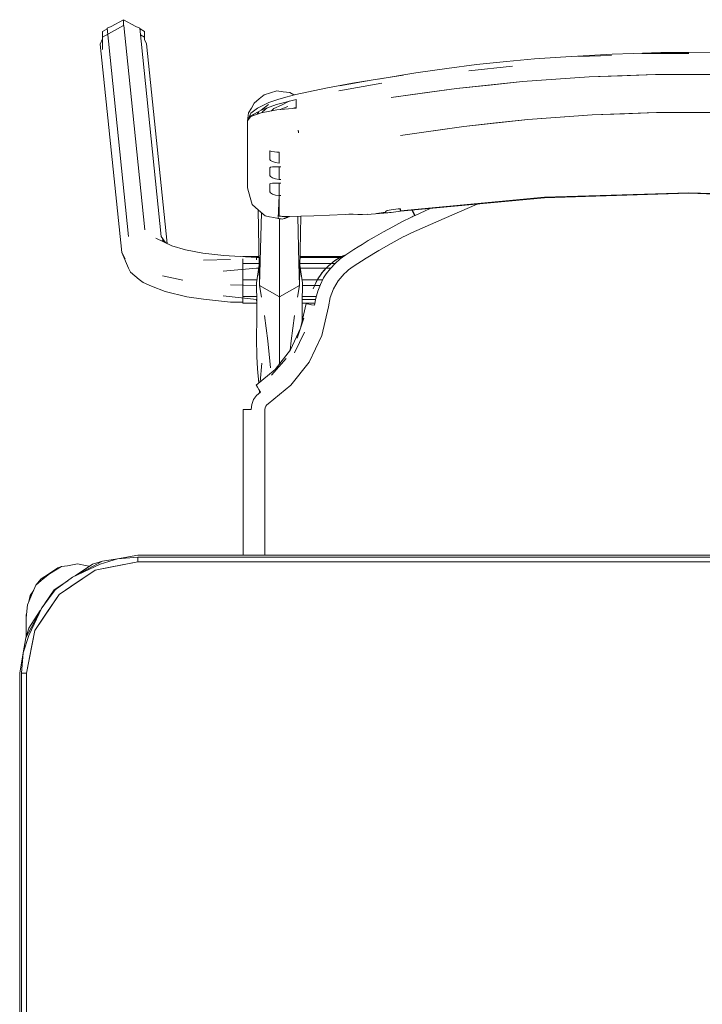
# Model space of a CAD drawing. Header units: millimetres. Extents: x -261 to 187, y -214 to 106.
# Tile 437 of 656: x -190.611 to -190.305, y -71.486 to -71.044. Entities that reach past the tile are written whole.
import ezdxf

# ---------------------------------------------------------------- set-up
doc = ezdxf.new("R2010")
doc.units = ezdxf.units.MM
doc.header["$LTSCALE"] = 0.005
doc.header["$MEASUREMENT"] = 0
doc.layers.add('IFC-Elemento de mobília-Contorno', color=9, linetype='Continuous', lineweight=5)

msp = doc.modelspace()

# ---------------------------------------------------------------- linework, layer by layer
at = {"layer": 'IFC-Elemento de mobília-Contorno', "lineweight": 5}
for p, q in [((-190.57006, -71.04707), (-190.56454, -71.044)), ((-190.56454, -71.04659), (-190.56454, -71.044)), ((-190.56454, -71.044), (-190.55904, -71.04707)), ((-190.57397, -71.05185), (-190.56454, -71.04659)), ((-190.57397, -71.04926), (-190.57211, -71.04822)), ((-190.57211, -71.04822), (-190.57195, -71.04785)), ((-190.57195, -71.04785), (-190.57006, -71.04707)), ((-190.57195, -71.04785), (-190.56227, -71.14129)), ((-190.56454, -71.04659), (-190.56445, -71.04664)), ((-190.56445, -71.04664), (-190.56221, -71.06823)), ((-190.55904, -71.04707), (-190.55732, -71.04775)), ((-190.55732, -71.04775), (-190.54764, -71.14119)), ((-190.55732, -71.04775), (-190.55716, -71.04812)), ((-190.55716, -71.04812), (-190.55512, -71.04926)), ((-190.57498, -71.05495), (-190.57397, -71.05259)), ((-190.57397, -71.05185), (-190.57397, -71.04926)), ((-190.57397, -71.0573), (-190.57397, -71.05185)), ((-190.557, -71.0508), (-190.55512, -71.05185)), ((-190.55512, -71.05286), (-190.55512, -71.04926)), ((-190.55512, -71.05185), (-190.55512, -71.04926)), ((-190.55512, -71.05286), (-190.55512, -71.05185)), ((-190.55512, -71.05286), (-190.55429, -71.05481)), ((-190.57498, -71.05495), (-190.5653, -71.14839)), ((-190.55429, -71.05481), (-190.54502, -71.14434)), ((-190.39288, -71.06271), (-190.38032, -71.06163)), ((-190.38032, -71.06163), (-190.36618, -71.0606)), ((-190.36618, -71.0606), (-190.34548, -71.0594)), ((-190.36059, -71.06052), (-190.34577, -71.06007)), ((-190.34548, -71.0594), (-190.33597, -71.05914)), ((-190.33597, -71.05914), (-190.32358, -71.05877)), ((-190.33208, -71.05914), (-190.31102, -71.05914)), ((-190.32358, -71.05877), (-190.31102, -71.05872)), ((-190.31102, -71.05872), (-190.29692, -71.05885)), ((-190.4335, -71.06788), (-190.4196, -71.06584)), ((-190.4196, -71.06584), (-190.40627, -71.06414)), ((-190.40977, -71.0669), (-190.39013, -71.0648)), ((-190.40627, -71.06414), (-190.39288, -71.06271)), ((-190.56221, -71.06823), (-190.55979, -71.09159)), ((-190.46775, -71.07371), (-190.45347, -71.07116)), ((-190.46189, -71.07247), (-190.45347, -71.07116)), ((-190.45347, -71.07116), (-190.43915, -71.06893)), ((-190.4504, -71.07068), (-190.4335, -71.06788)), ((-190.38559, -71.07174), (-190.35583, -71.06966)), ((-190.38559, -71.07174), (-190.37071, -71.0707)), ((-190.37071, -71.0707), (-190.35583, -71.06966)), ((-190.35583, -71.06966), (-190.32597, -71.06862)), ((-190.35583, -71.06966), (-190.3409, -71.06914)), ((-190.3409, -71.06914), (-190.32597, -71.06862)), ((-190.32597, -71.06862), (-190.29608, -71.06862)), ((-190.48723, -71.07751), (-190.47378, -71.07478)), ((-190.47378, -71.07478), (-190.46189, -71.07247)), ((-190.46804, -71.07591), (-190.44873, -71.07247)), ((-190.44458, -71.07897), (-190.4152, -71.07485)), ((-190.42962, -71.07687), (-190.4152, -71.07485)), ((-190.4152, -71.07485), (-190.38559, -71.07174)), ((-190.4152, -71.07485), (-190.4004, -71.0733)), ((-190.4004, -71.0733), (-190.38559, -71.07174)), ((-190.50604, -71.08142), (-190.50378, -71.07953)), ((-190.50378, -71.07953), (-190.50152, -71.07764)), ((-190.50152, -71.07764), (-190.49869, -71.0768)), ((-190.49936, -71.0812), (-190.49531, -71.07983)), ((-190.49869, -71.0768), (-190.49585, -71.07597)), ((-190.49595, -71.08205), (-190.48719, -71.07979)), ((-190.49585, -71.07597), (-190.49291, -71.07632)), ((-190.49531, -71.07983), (-190.49176, -71.07869)), ((-190.49291, -71.07632), (-190.48997, -71.07667)), ((-190.49176, -71.07869), (-190.48723, -71.07751)), ((-190.48997, -71.07667), (-190.48812, -71.07774)), ((-190.48719, -71.08076), (-190.48719, -71.07979)), ((-190.44458, -71.07897), (-190.42962, -71.07687)), ((-190.50845, -71.08583), (-190.50724, -71.08362)), ((-190.50752, -71.08595), (-190.50446, -71.08364)), ((-190.50724, -71.08362), (-190.50604, -71.08142)), ((-190.50446, -71.08364), (-190.49936, -71.0812)), ((-190.50283, -71.08456), (-190.49957, -71.08197)), ((-190.50283, -71.08456), (-190.49595, -71.08205)), ((-190.50207, -71.08518), (-190.50013, -71.08357)), ((-190.49825, -71.0849), (-190.49715, -71.08388)), ((-190.49715, -71.08388), (-190.49368, -71.0823)), ((-190.49588, -71.08446), (-190.48719, -71.08367)), ((-190.49439, -71.08432), (-190.49085, -71.08286)), ((-190.49368, -71.0823), (-190.49023, -71.0806)), ((-190.48895, -71.08383), (-190.48719, -71.08332)), ((-190.48793, -71.08353), (-190.48753, -71.0837)), ((-190.48719, -71.08173), (-190.48719, -71.08076)), ((-190.48719, -71.0827), (-190.48719, -71.08173)), ((-190.48719, -71.08367), (-190.48719, -71.0827)), ((-190.50902, -71.08937), (-190.50845, -71.08583)), ((-190.50902, -71.08937), (-190.50752, -71.08595)), ((-190.50902, -71.08937), (-190.50744, -71.08713)), ((-190.50902, -71.08937), (-190.50816, -71.08833)), ((-190.50816, -71.08833), (-190.50744, -71.08746)), ((-190.50744, -71.08713), (-190.50283, -71.08456)), ((-190.50744, -71.08746), (-190.50289, -71.08576)), ((-190.50686, -71.08681), (-190.50535, -71.08668)), ((-190.50468, -71.08643), (-190.50391, -71.08526)), ((-190.50289, -71.08576), (-190.49588, -71.08446)), ((-190.50246, -71.08568), (-190.50207, -71.08518)), ((-190.41191, -71.09184), (-190.38325, -71.08877)), ((-190.39758, -71.09031), (-190.38325, -71.08877)), ((-190.38325, -71.08877), (-190.35442, -71.08672)), ((-190.38325, -71.08877), (-190.36883, -71.08774)), ((-190.36883, -71.08774), (-190.35442, -71.08672)), ((-190.35442, -71.08672), (-190.3255, -71.08569)), ((-190.35442, -71.08672), (-190.33996, -71.08621)), ((-190.33996, -71.08621), (-190.3255, -71.08569)), ((-190.3255, -71.08569), (-190.29655, -71.08569)), ((-190.55979, -71.09159), (-190.55738, -71.11495)), ((-190.50902, -71.09689), (-190.50902, -71.08937)), ((-190.44035, -71.0959), (-190.41191, -71.09184)), ((-190.42574, -71.09381), (-190.41191, -71.09184)), ((-190.41191, -71.09184), (-190.39758, -71.09031)), ((-190.50902, -71.1044), (-190.50902, -71.09689)), ((-190.48626, -71.09362), (-190.48616, -71.09414)), ((-190.48626, -71.09362), (-190.48605, -71.09472)), ((-190.48616, -71.09414), (-190.48605, -71.09472)), ((-190.44035, -71.0959), (-190.42574, -71.09381)), ((-190.50902, -71.11192), (-190.50902, -71.1044)), ((-190.49902, -71.10279), (-190.49799, -71.10307)), ((-190.49902, -71.10375), (-190.49902, -71.10279)), ((-190.49902, -71.10472), (-190.49902, -71.10375)), ((-190.49902, -71.10568), (-190.49902, -71.10472)), ((-190.49902, -71.10664), (-190.49902, -71.10568)), ((-190.49799, -71.10307), (-190.49693, -71.10328)), ((-190.49693, -71.10328), (-190.49586, -71.10341)), ((-190.49586, -71.10341), (-190.49478, -71.10346)), ((-190.49478, -71.10468), (-190.49478, -71.10346)), ((-190.49478, -71.1059), (-190.49478, -71.10468)), ((-190.49478, -71.10712), (-190.49478, -71.10589)), ((-190.49902, -71.10664), (-190.49871, -71.1071)), ((-190.49902, -71.11039), (-190.49871, -71.11012)), ((-190.49902, -71.11127), (-190.49902, -71.11039)), ((-190.49871, -71.1071), (-190.49782, -71.10765)), ((-190.49871, -71.11012), (-190.49782, -71.11003)), ((-190.49782, -71.10765), (-190.49647, -71.10811)), ((-190.49782, -71.11003), (-190.49647, -71.11004)), ((-190.49647, -71.10811), (-190.49478, -71.10834)), ((-190.49647, -71.11004), (-190.49478, -71.11003)), ((-190.49478, -71.10834), (-190.49478, -71.10712)), ((-190.49478, -71.11143), (-190.49478, -71.11003)), ((-190.49462, -71.11003), (-190.49402, -71.11003)), ((-190.4944, -71.11003), (-190.49421, -71.11003)), ((-190.49421, -71.11003), (-190.49402, -71.11003)), ((-190.55738, -71.11495), (-190.55496, -71.13831)), ((-190.50902, -71.11943), (-190.50902, -71.11192)), ((-190.49902, -71.11215), (-190.49902, -71.11127)), ((-190.49902, -71.11304), (-190.49902, -71.11215)), ((-190.49902, -71.11392), (-190.49902, -71.11304)), ((-190.49902, -71.11392), (-190.49871, -71.11437)), ((-190.49871, -71.11437), (-190.49782, -71.11492)), ((-190.49782, -71.11492), (-190.49647, -71.11539)), ((-190.49478, -71.11283), (-190.49478, -71.11143)), ((-190.49478, -71.11422), (-190.49478, -71.11283)), ((-190.49478, -71.11562), (-190.49478, -71.11422)), ((-190.50902, -71.11943), (-190.50778, -71.12371)), ((-190.49902, -71.11767), (-190.49871, -71.1174)), ((-190.49902, -71.11855), (-190.49902, -71.11767)), ((-190.49902, -71.11943), (-190.49902, -71.11855)), ((-190.49902, -71.12032), (-190.49902, -71.11943)), ((-190.49871, -71.1174), (-190.49782, -71.11731)), ((-190.49782, -71.11731), (-190.49647, -71.11731)), ((-190.49647, -71.11539), (-190.49478, -71.11562)), ((-190.49647, -71.11731), (-190.49478, -71.11731)), ((-190.49478, -71.11871), (-190.49478, -71.11731)), ((-190.49478, -71.1201), (-190.49478, -71.11871)), ((-190.49462, -71.11563), (-190.49402, -71.11564)), ((-190.49459, -71.11563), (-190.4944, -71.11563)), ((-190.49459, -71.1173), (-190.49402, -71.1173)), ((-190.4944, -71.11563), (-190.49421, -71.11564)), ((-190.4944, -71.1173), (-190.49421, -71.1173)), ((-190.49421, -71.1173), (-190.49402, -71.1173)), ((-190.50778, -71.12371), (-190.50688, -71.12683)), ((-190.49902, -71.1212), (-190.49902, -71.12032)), ((-190.49902, -71.1212), (-190.49871, -71.12165)), ((-190.49871, -71.12165), (-190.49782, -71.1222)), ((-190.49782, -71.1222), (-190.49647, -71.12266)), ((-190.49647, -71.12266), (-190.49478, -71.1229)), ((-190.49529, -71.1331), (-190.49478, -71.1229)), ((-190.49478, -71.1215), (-190.49478, -71.1201)), ((-190.49478, -71.1229), (-190.49478, -71.1215)), ((-190.49478, -71.13206), (-190.49478, -71.1229)), ((-190.49478, -71.1229), (-190.49402, -71.12292)), ((-190.49478, -71.1229), (-190.49459, -71.1229)), ((-190.49459, -71.1229), (-190.4944, -71.12291)), ((-190.4944, -71.12291), (-190.49421, -71.12291)), ((-190.49421, -71.12291), (-190.49402, -71.12292)), ((-190.44035, -71.1297), (-190.37582, -71.12367)), ((-190.40811, -71.1269), (-190.37583, -71.12389)), ((-190.37583, -71.12389), (-190.34343, -71.12288)), ((-190.37582, -71.12367), (-190.31102, -71.12165)), ((-190.34343, -71.12288), (-190.31102, -71.12187)), ((-190.31102, -71.12165), (-190.24623, -71.12367)), ((-190.31102, -71.12187), (-190.27862, -71.12288)), ((-190.50688, -71.12683), (-190.50398, -71.12942)), ((-190.44038, -71.12992), (-190.40811, -71.1269)), ((-190.42075, -71.13315), (-190.40603, -71.12674)), ((-190.40603, -71.12674), (-190.40587, -71.12669)), ((-190.50424, -71.12919), (-190.50359, -71.16316)), ((-190.50398, -71.12942), (-190.50108, -71.13202)), ((-190.50359, -71.16316), (-190.50276, -71.13051)), ((-190.50108, -71.13202), (-190.49915, -71.13238)), ((-190.49915, -71.13238), (-190.49722, -71.13274)), ((-190.49722, -71.13274), (-190.49529, -71.1331)), ((-190.49478, -71.13206), (-190.49293, -71.13227)), ((-190.49478, -71.13206), (-190.49432, -71.13211)), ((-190.49432, -71.13211), (-190.49386, -71.13217)), ((-190.49386, -71.13217), (-190.49339, -71.13222)), ((-190.49339, -71.13222), (-190.49293, -71.13227)), ((-190.49293, -71.13227), (-190.49108, -71.13226)), ((-190.49293, -71.13227), (-190.49246, -71.13227)), ((-190.49246, -71.13227), (-190.49223, -71.13227)), ((-190.49223, -71.13227), (-190.492, -71.13226)), ((-190.4922, -71.13303), (-190.492, -71.13295)), ((-190.492, -71.13226), (-190.49177, -71.13226)), ((-190.492, -71.13295), (-190.49181, -71.13289)), ((-190.49181, -71.13289), (-190.49161, -71.13281)), ((-190.49177, -71.13226), (-190.49154, -71.13226)), ((-190.49161, -71.13281), (-190.49142, -71.13274)), ((-190.49154, -71.13226), (-190.49131, -71.13226)), ((-190.49142, -71.13274), (-190.49123, -71.13267)), ((-190.49123, -71.13267), (-190.49103, -71.13259)), ((-190.49108, -71.13226), (-190.47918, -71.13193)), ((-190.49103, -71.13259), (-190.49084, -71.13252)), ((-190.49084, -71.13252), (-190.49065, -71.13245)), ((-190.49065, -71.13245), (-190.49045, -71.13238)), ((-190.49045, -71.13238), (-190.49026, -71.1323)), ((-190.49026, -71.1323), (-190.49017, -71.13223)), ((-190.48644, -71.13213), (-190.48591, -71.15315)), ((-190.48566, -71.16316), (-190.48506, -71.13209)), ((-190.47918, -71.13193), (-190.4651, -71.13135)), ((-190.4651, -71.13135), (-190.46359, -71.13119)), ((-190.46359, -71.13119), (-190.46157, -71.13126)), ((-190.46157, -71.13126), (-190.4595, -71.1313)), ((-190.4595, -71.1313), (-190.45739, -71.13131)), ((-190.45739, -71.13131), (-190.45525, -71.13128)), ((-190.45532, -71.13128), (-190.45531, -71.13133)), ((-190.45531, -71.13133), (-190.4461, -71.13057)), ((-190.45531, -71.13133), (-190.45525, -71.13128)), ((-190.45111, -71.13089), (-190.44702, -71.13037)), ((-190.45111, -71.13089), (-190.44697, -71.13047)), ((-190.44702, -71.13006), (-190.44683, -71.12984)), ((-190.44702, -71.13014), (-190.44702, -71.13006)), ((-190.44702, -71.13021), (-190.44702, -71.13014)), ((-190.44702, -71.13029), (-190.44702, -71.13021)), ((-190.44702, -71.13037), (-190.44702, -71.13029)), ((-190.44697, -71.13047), (-190.44666, -71.13057)), ((-190.44683, -71.12984), (-190.44629, -71.12961)), ((-190.44666, -71.13057), (-190.4461, -71.13057)), ((-190.44629, -71.12961), (-190.44548, -71.12941)), ((-190.4461, -71.13057), (-190.44536, -71.13051)), ((-190.44548, -71.12941), (-190.44452, -71.12926)), ((-190.44536, -71.13051), (-190.44452, -71.13041)), ((-190.44452, -71.12926), (-190.44348, -71.12914)), ((-190.44452, -71.13041), (-190.44349, -71.13029)), ((-190.44349, -71.13029), (-190.44245, -71.13017)), ((-190.44348, -71.12914), (-190.44244, -71.12902)), ((-190.44245, -71.13017), (-190.44142, -71.13004)), ((-190.44244, -71.12902), (-190.4414, -71.12889)), ((-190.44142, -71.13004), (-190.44038, -71.12992)), ((-190.4414, -71.12889), (-190.44035, -71.12876)), ((-190.44061, -71.12879), (-190.44038, -71.12992)), ((-190.44061, -71.12879), (-190.44038, -71.12992)), ((-190.44035, -71.12899), (-190.44035, -71.12876)), ((-190.44035, -71.12923), (-190.44035, -71.12899)), ((-190.44035, -71.12946), (-190.44035, -71.12923)), ((-190.44035, -71.1297), (-190.44035, -71.12946)), ((-190.43969, -71.13469), (-190.43548, -71.13256)), ((-190.43548, -71.13256), (-190.43507, -71.13236)), ((-190.4352, -71.12943), (-190.43507, -71.12971)), ((-190.43507, -71.12971), (-190.43446, -71.13094)), ((-190.43507, -71.13236), (-190.43465, -71.13215)), ((-190.435, -71.12941), (-190.43447, -71.13044)), ((-190.43465, -71.13215), (-190.43424, -71.13195)), ((-190.43447, -71.13044), (-190.43382, -71.13175)), ((-190.43446, -71.13094), (-190.43427, -71.13084)), ((-190.43446, -71.13094), (-190.43427, -71.13084)), ((-190.43446, -71.13094), (-190.43401, -71.13184)), ((-190.43424, -71.13195), (-190.43382, -71.13175)), ((-190.43382, -71.13175), (-190.42706, -71.12867)), ((-190.43382, -71.13175), (-190.42709, -71.12867)), ((-190.49529, -71.1331), (-190.4948, -71.13319)), ((-190.4948, -71.13319), (-190.49432, -71.13328)), ((-190.49462, -71.13465), (-190.49462, -71.13323)), ((-190.49462, -71.15143), (-190.49462, -71.13465)), ((-190.49432, -71.13328), (-190.49384, -71.13337)), ((-190.49384, -71.13337), (-190.49336, -71.13346)), ((-190.49336, -71.13346), (-190.49297, -71.13331)), ((-190.49297, -71.13331), (-190.49258, -71.13317)), ((-190.49258, -71.13317), (-190.49239, -71.1331)), ((-190.49239, -71.1331), (-190.4922, -71.13303)), ((-190.448, -71.13915), (-190.44386, -71.13688)), ((-190.44386, -71.13688), (-190.43969, -71.13469)), ((-190.43546, -71.13956), (-190.42075, -71.13315)), ((-190.54764, -71.14119), (-190.54588, -71.14381)), ((-190.45346, -71.14229), (-190.45211, -71.14149)), ((-190.45211, -71.14149), (-190.448, -71.13915)), ((-190.44454, -71.14438), (-190.43911, -71.14145)), ((-190.43911, -71.14145), (-190.43819, -71.14097)), ((-190.43819, -71.14097), (-190.43728, -71.14049)), ((-190.43728, -71.14049), (-190.43637, -71.14003)), ((-190.43637, -71.14003), (-190.43546, -71.13956)), ((-190.55006, -71.14197), (-190.54288, -71.14535)), ((-190.54731, -71.14274), (-190.54544, -71.14414)), ((-190.54288, -71.14535), (-190.53678, -71.14721)), ((-190.46122, -71.14707), (-190.45936, -71.14591)), ((-190.45936, -71.14591), (-190.4575, -71.14476)), ((-190.4575, -71.14476), (-190.45614, -71.14393)), ((-190.45614, -71.14393), (-190.4548, -71.1431)), ((-190.4548, -71.1431), (-190.45346, -71.14229)), ((-190.45009, -71.14755), (-190.44454, -71.14438)), ((-190.5653, -71.14839), (-190.56388, -71.15131)), ((-190.5653, -71.14839), (-190.56227, -71.15545)), ((-190.53678, -71.14721), (-190.52905, -71.14868)), ((-190.52905, -71.14868), (-190.51955, -71.14971)), ((-190.51955, -71.14971), (-190.50497, -71.15062)), ((-190.51112, -71.15023), (-190.51112, -71.15014)), ((-190.51112, -71.15014), (-190.50384, -71.15014)), ((-190.50497, -71.1517), (-190.50497, -71.15062)), ((-190.50497, -71.15062), (-190.50383, -71.15062)), ((-190.48542, -71.15062), (-190.46749, -71.15062)), ((-190.48541, -71.15014), (-190.46666, -71.15014)), ((-190.46793, -71.15087), (-190.4648, -71.14937)), ((-190.46793, -71.15087), (-190.46629, -71.14992)), ((-190.4674, -71.15062), (-190.46653, -71.15062)), ((-190.46739, -71.15124), (-190.4649, -71.14944)), ((-190.46639, -71.15014), (-190.46587, -71.15014)), ((-190.46629, -71.14992), (-190.4646, -71.14924)), ((-190.4649, -71.14944), (-190.46306, -71.14825)), ((-190.46306, -71.14825), (-190.46122, -71.14707)), ((-190.45575, -71.15096), (-190.45009, -71.14755)), ((-190.52871, -71.15188), (-190.51666, -71.15156)), ((-190.51112, -71.15327), (-190.51112, -71.1512)), ((-190.51112, -71.15327), (-190.50378, -71.15327)), ((-190.51112, -71.16072), (-190.51112, -71.15327)), ((-190.50497, -71.16199), (-190.50376, -71.15416)), ((-190.49462, -71.16823), (-190.49462, -71.15143)), ((-190.48591, -71.15315), (-190.48566, -71.16316)), ((-190.48549, -71.15416), (-190.48428, -71.16199)), ((-190.48547, -71.15327), (-190.47134, -71.15327)), ((-190.4744, -71.15615), (-190.47239, -71.15413)), ((-190.4744, -71.15615), (-190.47287, -71.15452)), ((-190.47287, -71.15452), (-190.46976, -71.15197)), ((-190.47244, -71.15417), (-190.47028, -71.15242)), ((-190.47176, -71.15552), (-190.46968, -71.15327)), ((-190.47133, -71.15327), (-190.46967, -71.15327)), ((-190.47028, -71.15242), (-190.46793, -71.15087)), ((-190.46976, -71.15197), (-190.46793, -71.15087)), ((-190.46968, -71.15327), (-190.46739, -71.15124)), ((-190.46817, -71.15103), (-190.46779, -71.15081)), ((-190.46265, -71.1554), (-190.46152, -71.15462)), ((-190.46152, -71.15462), (-190.45575, -71.15096)), ((-190.56227, -71.15545), (-190.56151, -71.15725)), ((-190.56151, -71.15725), (-190.55754, -71.16054)), ((-190.54709, -71.15892), (-190.53801, -71.16076)), ((-190.51987, -71.15682), (-190.50497, -71.1554)), ((-190.50497, -71.1554), (-190.50395, -71.1554)), ((-190.48529, -71.1554), (-190.4737, -71.1554)), ((-190.47754, -71.16051), (-190.476, -71.15815)), ((-190.47715, -71.15983), (-190.47613, -71.15831)), ((-190.47613, -71.15831), (-190.4744, -71.15615)), ((-190.47613, -71.15831), (-190.47563, -71.15758)), ((-190.47563, -71.15758), (-190.4744, -71.15615)), ((-190.47486, -71.15673), (-190.47376, -71.15551)), ((-190.47483, -71.15983), (-190.47455, -71.15936)), ((-190.47455, -71.15936), (-190.47425, -71.15889)), ((-190.47425, -71.15889), (-190.47394, -71.15843)), ((-190.47394, -71.15843), (-190.47362, -71.15796)), ((-190.47367, -71.15802), (-190.47176, -71.15552)), ((-190.47366, -71.1554), (-190.47166, -71.1554)), ((-190.46828, -71.16115), (-190.4656, -71.15795)), ((-190.4656, -71.15795), (-190.46465, -71.15704)), ((-190.46465, -71.15704), (-190.46365, -71.15618)), ((-190.46365, -71.15618), (-190.46261, -71.15538)), ((-190.55754, -71.16054), (-190.55569, -71.16186)), ((-190.55569, -71.16186), (-190.55196, -71.16358)), ((-190.55196, -71.16358), (-190.54584, -71.16587)), ((-190.51655, -71.16297), (-190.50494, -71.16325)), ((-190.51112, -71.16072), (-190.50477, -71.16072)), ((-190.51112, -71.16812), (-190.51112, -71.16072)), ((-190.50497, -71.16199), (-190.50475, -71.17142)), ((-190.50497, -71.16325), (-190.50494, -71.16325)), ((-190.50359, -71.16316), (-190.50273, -71.16847)), ((-190.50359, -71.16316), (-190.49462, -71.16823)), ((-190.50359, -71.16316), (-190.4991, -71.16569)), ((-190.49462, -71.16823), (-190.48566, -71.16316)), ((-190.49014, -71.16569), (-190.48566, -71.16316)), ((-190.48651, -71.16847), (-190.48566, -71.16316)), ((-190.48449, -71.17142), (-190.48428, -71.16199)), ((-190.48447, -71.16072), (-190.47769, -71.16072)), ((-190.48431, -71.16325), (-190.47893, -71.16325)), ((-190.47953, -71.16472), (-190.47885, -71.16305)), ((-190.47953, -71.16475), (-190.47885, -71.16305)), ((-190.47942, -71.16446), (-190.47802, -71.16135)), ((-190.47888, -71.16325), (-190.47652, -71.16325)), ((-190.47885, -71.16305), (-190.47788, -71.16103)), ((-190.47885, -71.16305), (-190.47806, -71.16141)), ((-190.47809, -71.16146), (-190.47715, -71.15983)), ((-190.47788, -71.16103), (-190.47715, -71.15983)), ((-190.47766, -71.16072), (-190.47529, -71.16072)), ((-190.47747, -71.16571), (-190.4763, -71.1627)), ((-190.4763, -71.1627), (-190.47483, -71.15983)), ((-190.47039, -71.16474), (-190.46828, -71.16115)), ((-190.54584, -71.16587), (-190.5362, -71.16835)), ((-190.51987, -71.16785), (-190.50497, -71.16956)), ((-190.51112, -71.16812), (-190.50483, -71.16812)), ((-190.51112, -71.17113), (-190.51112, -71.16812)), ((-190.4988, -71.16586), (-190.49462, -71.16823)), ((-190.49462, -71.16823), (-190.49014, -71.16569)), ((-190.49462, -71.17357), (-190.49462, -71.16823)), ((-190.48442, -71.16812), (-190.47814, -71.16812)), ((-190.47953, -71.16469), (-190.47941, -71.1644)), ((-190.47953, -71.1647), (-190.47953, -71.16469)), ((-190.47953, -71.16475), (-190.47953, -71.16473)), ((-190.47833, -71.16883), (-190.47747, -71.16571)), ((-190.47187, -71.16863), (-190.47039, -71.16474)), ((-190.5362, -71.16835), (-190.52871, -71.16927)), ((-190.52871, -71.16927), (-190.51666, -71.17064)), ((-190.51666, -71.17064), (-190.51112, -71.17064)), ((-190.51112, -71.17113), (-190.50476, -71.17113)), ((-190.50497, -71.16956), (-190.5048, -71.16956)), ((-190.50497, -71.17011), (-190.50497, -71.16956)), ((-190.50497, -71.17011), (-190.50497, -71.16956)), ((-190.5048, -71.17764), (-190.50475, -71.17142)), ((-190.48498, -71.18182), (-190.48259, -71.17127)), ((-190.48449, -71.17113), (-190.47872, -71.17113)), ((-190.48449, -71.17142), (-190.48445, -71.17764)), ((-190.48445, -71.16956), (-190.47846, -71.16956)), ((-190.48259, -71.17127), (-190.48232, -71.17142)), ((-190.48232, -71.17142), (-190.48151, -71.17161)), ((-190.48151, -71.17161), (-190.4803, -71.17182)), ((-190.4803, -71.17182), (-190.47887, -71.17201)), ((-190.47887, -71.17201), (-190.47833, -71.16883)), ((-190.47562, -71.1856), (-190.47269, -71.17271)), ((-190.47269, -71.17271), (-190.47187, -71.16863)), ((-190.50132, -71.17663), (-190.49981, -71.18801)), ((-190.49462, -71.18315), (-190.49462, -71.17357)), ((-190.48944, -71.18801), (-190.48793, -71.17663)), ((-190.50497, -71.18691), (-190.5048, -71.17764)), ((-190.48666, -71.18682), (-190.48365, -71.17788)), ((-190.48445, -71.17764), (-190.48442, -71.17937)), ((-190.49462, -71.19575), (-190.49462, -71.18315)), ((-190.48976, -71.19211), (-190.48514, -71.1823)), ((-190.4879, -71.19338), (-190.48339, -71.1842)), ((-190.48132, -71.19755), (-190.47562, -71.1856)), ((-190.50497, -71.18691), (-190.50485, -71.19512)), ((-190.49981, -71.18801), (-190.49859, -71.20015)), ((-190.48986, -71.19225), (-190.48944, -71.18801)), ((-190.49653, -71.20084), (-190.48976, -71.19211)), ((-190.50485, -71.19512), (-190.50455, -71.20052)), ((-190.50326, -71.20641), (-190.50252, -71.19802)), ((-190.49828, -71.20342), (-190.49159, -71.19598)), ((-190.49462, -71.19839), (-190.49462, -71.19575)), ((-190.4895, -71.20795), (-190.48132, -71.19755)), ((-190.50504, -71.20788), (-190.49653, -71.20084)), ((-190.50455, -71.20052), (-190.50393, -71.20696)), ((-190.50504, -71.20788), (-190.50493, -71.20812)), ((-190.49975, -71.2163), (-190.4895, -71.20795)), ((-190.50493, -71.20812), (-190.50452, -71.2088)), ((-190.50488, -71.21251), (-190.50311, -71.21102)), ((-190.50452, -71.2088), (-190.50389, -71.20982)), ((-190.50389, -71.20982), (-190.50311, -71.21102)), ((-190.50364, -71.2102), (-190.50359, -71.21086)), ((-190.50361, -71.21024), (-190.50359, -71.2105)), ((-190.50361, -71.21025), (-190.50359, -71.2105)), ((-190.50359, -71.21142), (-190.50359, -71.21028)), ((-190.50735, -71.21882), (-190.50707, -71.21653)), ((-190.50707, -71.21653), (-190.50623, -71.21439)), ((-190.50623, -71.21439), (-190.50488, -71.21251)), ((-190.50076, -71.21739), (-190.50032, -71.21678)), ((-190.50032, -71.21678), (-190.49975, -71.2163)), ((-190.51094, -71.21887), (-190.51073, -71.21885)), ((-190.51094, -71.21887), (-190.51094, -71.2276)), ((-190.51073, -71.21885), (-190.50996, -71.21883)), ((-190.50996, -71.21883), (-190.50878, -71.21882)), ((-190.50878, -71.21882), (-190.50735, -71.21882)), ((-190.50113, -71.21882), (-190.50103, -71.21809)), ((-190.50113, -71.23662), (-190.50113, -71.21882)), ((-190.50103, -71.21809), (-190.50076, -71.21739)), ((-190.51094, -71.23634), (-190.51094, -71.2276)), ((-190.51094, -71.24506), (-190.51094, -71.23634)), ((-190.50113, -71.25135), (-190.50113, -71.23662)), ((-190.51094, -71.25378), (-190.51094, -71.24506)), ((-190.50113, -71.26483), (-190.50113, -71.25135)), ((-190.51094, -71.26376), (-190.51094, -71.25378)), ((-190.51094, -71.27373), (-190.51094, -71.26376)), ((-190.50113, -71.27832), (-190.50113, -71.26483)), ((-190.51094, -71.28411), (-190.51094, -71.27373)), ((-190.51094, -71.28411), (-190.51094, -71.27656)), ((-190.50113, -71.28411), (-190.50113, -71.27832)), ((-190.58743, -71.294), (-190.57402, -71.28685)), ((-190.57841, -71.28814), (-190.57402, -71.28685)), ((-190.57726, -71.29091), (-190.55812, -71.2871)), ((-190.57503, -71.28817), (-190.5673, -71.28573)), ((-190.57402, -71.28685), (-190.5673, -71.28573)), ((-190.56982, -71.28943), (-190.55812, -71.2871)), ((-190.5673, -71.28573), (-190.55812, -71.28411)), ((-190.5673, -71.28573), (-190.55812, -71.28498)), ((-190.55812, -71.28411), (-190.06412, -71.28411)), ((-190.55812, -71.28498), (-190.06412, -71.28498)), ((-190.55812, -71.2871), (-190.55812, -71.28498)), ((-190.55812, -71.2871), (-190.55812, -71.28604)), ((-190.55812, -71.2871), (-190.06412, -71.2871)), ((-190.59778, -71.29234), (-190.59405, -71.28985)), ((-190.59771, -71.29253), (-190.59236, -71.28922)), ((-190.59405, -71.28985), (-190.59236, -71.28922)), ((-190.59348, -71.30175), (-190.57726, -71.29091)), ((-190.59236, -71.28922), (-190.58965, -71.28897)), ((-190.58965, -71.28897), (-190.58525, -71.2881)), ((-190.58743, -71.294), (-190.57503, -71.28817)), ((-190.5862, -71.29335), (-190.57841, -71.28814)), ((-190.58537, -71.29633), (-190.57726, -71.29091)), ((-190.58525, -71.2881), (-190.58085, -71.28897)), ((-190.58085, -71.28897), (-190.5798, -71.28907)), ((-190.57726, -71.29091), (-190.56982, -71.28943)), ((-190.60386, -71.29758), (-190.60151, -71.29483)), ((-190.60386, -71.29758), (-190.60151, -71.29553)), ((-190.60151, -71.29483), (-190.59778, -71.29234)), ((-190.60151, -71.29553), (-190.59771, -71.29253)), ((-190.5956, -71.29963), (-190.5896, -71.29561)), ((-190.59517, -71.29976), (-190.58743, -71.294)), ((-190.59348, -71.30175), (-190.58537, -71.29633)), ((-190.6065, -71.3023), (-190.60483, -71.2998)), ((-190.60539, -71.30108), (-190.60386, -71.29758)), ((-190.60123, -71.3078), (-190.59517, -71.29976)), ((-190.59978, -71.30588), (-190.5956, -71.29963)), ((-190.60763, -71.3064), (-190.60539, -71.30108)), ((-190.60703, -71.30498), (-190.6065, -71.3023)), ((-190.60432, -71.31797), (-190.59348, -71.30175)), ((-190.5989, -71.30986), (-190.59348, -71.30175)), ((-190.60837, -71.32121), (-190.60123, -71.3078)), ((-190.60825, -71.3123), (-190.60763, -71.3064)), ((-190.60709, -71.31682), (-190.60187, -71.30901)), ((-190.60706, -71.32019), (-190.60123, -71.3078)), ((-190.60123, -71.3078), (-190.59973, -71.3058)), ((-190.60825, -71.3111), (-190.60798, -71.30975)), ((-190.60825, -71.3111), (-190.60806, -71.31052)), ((-190.60825, -71.3111), (-190.60806, -71.31053)), ((-190.60825, -71.31608), (-190.60825, -71.3111)), ((-190.60825, -71.3135), (-190.60825, -71.3123)), ((-190.60825, -71.31479), (-190.60825, -71.3135)), ((-190.60432, -71.31797), (-190.5989, -71.30986)), ((-190.60837, -71.32121), (-190.60709, -71.31682)), ((-190.60825, -71.31608), (-190.60825, -71.31479)), ((-190.60825, -71.32079), (-190.60825, -71.31608)), ((-190.60812, -71.3371), (-190.60432, -71.31797)), ((-190.6058, -71.32541), (-190.60432, -71.31797)), ((-190.6095, -71.32793), (-190.60706, -71.32019)), ((-190.6095, -71.32793), (-190.60837, -71.32121)), ((-190.60837, -71.32121), (-190.60772, -71.32001)), ((-190.60825, -71.32079), (-190.60825, -71.31908)), ((-190.60812, -71.3371), (-190.6058, -71.32541)), ((-190.61112, -71.3371), (-190.6095, -71.32793)), ((-190.61025, -71.3371), (-190.6095, -71.32793)), ((-190.61112, -71.6811), (-190.61112, -71.3371)), ((-190.61025, -71.6811), (-190.61025, -71.3371)), ((-190.61025, -71.3371), (-190.60812, -71.3371)), ((-190.60919, -71.3371), (-190.60812, -71.3371)), ((-190.60812, -71.6811), (-190.60812, -71.3371))]:
    msp.add_line(p, q, dxfattribs=at)

doc.saveas('drawing.dxf')
